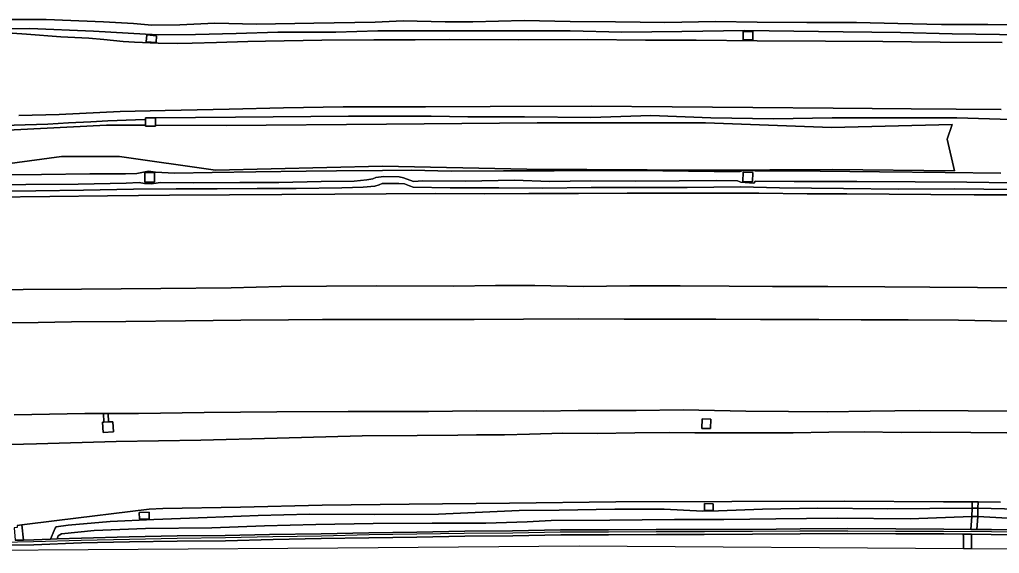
# Model space of a CAD drawing. Extents: x 160203 to 161530, y 379528 to 381797.
# Drawn here: x 160446.6 to 160611, y 379575.5 to 379665 of the extents above; entities that cross this region are included whole.
import ezdxf

# ---------------------------------------------------------------- set-up
doc = ezdxf.new("R2010")
doc.units = 0
for name, color, linetype in [('IMGEO_Berm_gesloten', 7, 'Continuous'), ('IMGEO_Berm_groen', 7, 'Continuous'), ('IMGEO_Geluidsscherm', 7, 'Continuous'), ('IMGEO_Grasland_overig', 7, 'Continuous'), ('IMGEO_Muur', 7, 'Continuous'), ('IMGEO_Rijbaan_autosnelweg', 7, 'Continuous'), ('IMGEO_Rijbaan_autoweg', 7, 'Continuous'), ('IMGEO_Terreindeel_gesloten', 7, 'Continuous'), ('IMGEO_Voetpad_op_trap', 7, 'Continuous')]:
    doc.layers.add(name, color=color, linetype=linetype)

msp = doc.modelspace()

# ---------------------------------------------------------------- linework, layer by layer
at = {"layer": 'IMGEO_Berm_gesloten'}
msp.add_lwpolyline([(160606.46, 379584.09), (160606.44, 379583.07), (160607.42, 379583.05), (160607.45, 379584.09)], close=True, dxfattribs=at)
at = {"layer": 'IMGEO_Berm_groen'}
for points in [[(160615.04, 379662.47), (160603.13, 379662.62), (160594.42, 379662.82), (160584.83, 379662.97), (160576.51, 379663.08), (160568.25, 379663.15), (160557.72, 379663), (160547.66, 379662.9), (160539, 379663.13), (160527.06, 379663.09), (160518.13, 379663.1), (160511.6, 379663.14), (160506.71, 379663.14), (160499.66, 379662.88), (160489.9, 379662.9), (160482.9, 379662.66), (160476.06, 379662.49), (160469.94, 379662.46), (160467.68, 379662.57), (160458.94, 379663.07), (160448.25, 379663.48), (160440.5, 379663.37)], [(160445.29, 379662.7), (160447.73, 379662.56), (160453.47, 379662.12), (160458.15, 379661.87), (160460.71, 379661.66), (160463.95, 379661.34), (160465.83, 379661.2), (160469.83, 379661.07), (160473.11, 379660.97), (160475.51, 379661.02), (160479.61, 379661.16), (160484.89, 379661.33), (160487.84, 379661.38), (160497.3, 379661.53), (160506, 379661.63), (160512.93, 379661.63), (160518.71, 379661.67), (160530.31, 379661.63), (160541.95, 379661.66), (160551.64, 379661.56), (160560.13, 379661.55), (160570.39, 379661.44), (160581.86, 379661.38), (160591.47, 379661.3), (160601.12, 379661.2), (160611.51, 379661.16)], [(160611.33, 379649.9), (160596.2, 379650.04), (160583.11, 379650.15), (160569.62, 379650.23), (160556.13, 379650.35), (160542.5, 379650.47), (160525.57, 379650.45), (160514.69, 379650.35), (160500.86, 379650.35), (160490.87, 379650.2), (160481.72, 379649.99), (160470.97, 379649.76), (160463.46, 379649.6), (160453.2, 379649.08), (160446.44, 379648.93)], [(160616.65, 379648.12), (160603.89, 379648.53), (160594.39, 379648.53), (160582.97, 379648.55), (160573.09, 379648.33), (160562.59, 379648.5), (160552.52, 379648.93), (160542.45, 379648.59), (160531.32, 379648.69), (160521.81, 379648.68), (160515.63, 379648.8), (160501.75, 379648.82), (160482.77, 379648.62), (160469.35, 379648.55), (160469.35, 379647.29), (160481.24, 379647.26), (160508.15, 379647.48), (160533.44, 379647.67), (160561.67, 379647.67), (160582.85, 379646.88), (160603.09, 379647.41), (160602.25, 379644.94), (160603.52, 379639.66), (160582.96, 379639.84), (160561.98, 379639.74), (160531.73, 379639.93), (160507.49, 379640.43), (160479.43, 379639.74), (160463.31, 379642.04), (160453.6, 379642.06), (160440.69, 379640.29)], [(160441.76, 379647.16), (160451.31, 379647.48), (160454.78, 379647.68), (160458.52, 379647.83), (160461.34, 379648.01), (160466.02, 379648.18), (160467.67, 379648.22), (160467.67, 379648.54), (160469.35, 379648.55), (160482.77, 379648.62), (160501.75, 379648.82), (160515.63, 379648.8), (160521.81, 379648.68), (160531.32, 379648.69), (160542.45, 379648.59), (160552.52, 379648.93), (160562.59, 379648.5), (160573.09, 379648.33), (160582.97, 379648.55), (160594.39, 379648.53), (160603.89, 379648.53), (160616.65, 379648.12)], [(160440.69, 379640.29), (160453.6, 379642.06), (160463.31, 379642.04), (160479.43, 379639.74), (160507.49, 379640.43), (160531.73, 379639.93), (160561.98, 379639.74), (160582.96, 379639.84), (160603.52, 379639.66), (160602.25, 379644.94), (160603.09, 379647.41), (160582.85, 379646.88), (160561.67, 379647.67), (160533.44, 379647.67), (160508.15, 379647.48), (160481.24, 379647.26), (160469.35, 379647.29), (160469.35, 379647.11), (160467.66, 379647.1), (160467.66, 379647.29), (160461.15, 379647.31), (160440.04, 379646.24)], [(160443.59, 379638.95), (160450.21, 379639.03), (160458.35, 379639.14), (160464.33, 379639.12), (160466.21, 379639.2), (160467.07, 379639.34), (160468.19, 379639.57), (160469.39, 379639.43), (160472.56, 379639.27), (160478.87, 379639.35), (160486.23, 379639.44), (160494.65, 379639.57), (160499.73, 379639.65), (160507.48, 379639.69), (160512.32, 379639.73), (160519.02, 379639.57), (160527.81, 379639.61), (160536.3, 379639.66), (160545.6, 379639.67), (160554.54, 379639.62), (160563.18, 379639.51), (160567.52, 379639.54), (160568.02, 379639.68), (160570.04, 379639.62), (160580.93, 379639.55), (160590.91, 379639.47), (160601.96, 379639.34), (160611.27, 379639.25)], [(160611.27, 379639.25), (160601.96, 379639.34), (160590.91, 379639.47), (160580.93, 379639.55), (160570.04, 379639.62), (160568.02, 379639.68), (160567.52, 379639.54), (160563.18, 379639.51), (160554.54, 379639.62), (160545.6, 379639.67), (160536.3, 379639.66), (160527.81, 379639.61), (160519.02, 379639.57), (160512.32, 379639.73), (160507.48, 379639.69), (160499.73, 379639.65), (160494.65, 379639.57), (160486.23, 379639.44), (160478.87, 379639.35), (160472.56, 379639.27), (160469.39, 379639.43), (160468.19, 379639.57), (160467.07, 379639.34), (160466.21, 379639.2), (160464.33, 379639.12), (160458.35, 379639.14), (160450.21, 379639.03), (160443.59, 379638.95)], [(160441.64, 379637.22), (160447.58, 379637.33), (160456.36, 379637.42), (160464.42, 379637.55), (160466.65, 379637.65), (160467.53, 379637.53), (160468.62, 379637.48), (160469.45, 379637.54), (160470.14, 379637.69), (160475.81, 379637.61), (160483.53, 379637.69), (160490.06, 379637.7), (160497.16, 379637.83), (160502.71, 379637.91), (160504.86, 379638.1), (160505.83, 379638.27), (160506.36, 379638.54), (160507.7, 379638.67), (160510.26, 379638.61), (160511, 379638.48), (160512.67, 379637.87), (160514.24, 379637.94), (160521.46, 379637.91), (160529.55, 379638.07), (160535.58, 379637.85), (160542.4, 379637.94), (160549.91, 379637.91), (160557.29, 379637.94), (160563.54, 379638.01), (160567.08, 379637.97), (160567.64, 379637.72), (160569.8, 379637.57), (160570.09, 379637.9), (160576.56, 379637.83), (160587.12, 379637.83), (160596.87, 379637.8), (160605.57, 379637.75), (160613.01, 379637.63)], [(160613.01, 379637.63), (160605.57, 379637.75), (160596.87, 379637.8), (160587.12, 379637.83), (160576.56, 379637.83), (160570.09, 379637.9), (160569.8, 379637.57), (160567.64, 379637.72), (160567.08, 379637.97), (160563.54, 379638.01), (160557.29, 379637.94), (160549.91, 379637.91), (160542.4, 379637.94), (160535.58, 379637.85), (160529.55, 379638.07), (160521.46, 379637.91), (160514.24, 379637.94), (160512.67, 379637.87), (160511, 379638.48), (160510.26, 379638.61), (160507.7, 379638.67), (160506.36, 379638.54), (160505.83, 379638.27), (160504.86, 379638.1), (160502.71, 379637.91), (160497.16, 379637.83), (160490.06, 379637.7), (160483.53, 379637.69), (160475.81, 379637.61), (160470.14, 379637.69), (160469.45, 379637.54), (160468.62, 379637.48), (160467.53, 379637.53), (160466.65, 379637.65), (160464.42, 379637.55), (160456.36, 379637.42), (160447.58, 379637.33), (160441.64, 379637.22)], [(160440.61, 379636.21), (160449.28, 379636.3), (160457.28, 379636.41), (160465.65, 379636.55), (160472.81, 379636.61), (160479.74, 379636.6), (160486.45, 379636.66), (160493, 379636.67), (160500.67, 379636.77), (160504.22, 379636.91), (160506.19, 379637.05), (160506.89, 379637.28), (160507.43, 379637.5), (160510.24, 379637.53), (160511.15, 379637.44), (160511.99, 379637.14), (160512.62, 379636.88), (160518.86, 379636.8), (160526.98, 379636.8), (160534.38, 379636.75), (160542.52, 379636.82), (160550.98, 379636.82), (160558.62, 379636.85), (160567.58, 379636.95), (160574.11, 379636.8), (160584.85, 379636.65), (160594.12, 379636.55), (160603.43, 379636.59), (160613.38, 379636.53)], [(160613.38, 379636.53), (160603.43, 379636.59), (160594.12, 379636.55), (160584.85, 379636.65), (160574.11, 379636.8), (160567.58, 379636.95), (160558.62, 379636.85), (160550.98, 379636.82), (160542.52, 379636.82), (160534.38, 379636.75), (160526.98, 379636.8), (160518.86, 379636.8), (160512.62, 379636.88), (160511.99, 379637.14), (160511.15, 379637.44), (160510.24, 379637.53), (160507.43, 379637.5), (160506.89, 379637.28), (160506.19, 379637.05), (160504.22, 379636.91), (160500.67, 379636.77), (160493, 379636.67), (160486.45, 379636.66), (160479.74, 379636.6), (160472.81, 379636.61), (160465.65, 379636.55), (160457.28, 379636.41), (160449.28, 379636.3), (160440.61, 379636.21)], [(160441.64, 379635.19), (160451.62, 379635.32), (160461.33, 379635.44), (160471.69, 379635.54), (160481.77, 379635.61), (160490.56, 379635.68), (160499.45, 379635.73), (160508.1, 379635.77), (160516.41, 379635.81), (160524.57, 379635.79), (160532.03, 379635.81), (160540.35, 379635.85), (160548.53, 379635.88), (160556.18, 379635.89), (160563.91, 379635.9), (160570.65, 379635.88), (160578.79, 379635.8), (160585.42, 379635.77), (160592.52, 379635.73), (160599.55, 379635.69), (160606.82, 379635.62), (160612.98, 379635.58)], [(160618.13, 379620.03), (160607.36, 379620.06), (160599.35, 379620.13), (160591.83, 379620.18), (160582.22, 379620.25), (160572.97, 379620.26), (160565.68, 379620.29), (160557.44, 379620.32), (160548.98, 379620.33), (160541.18, 379620.25), (160533.06, 379620.39), (160526.43, 379620.4), (160519.47, 379620.31), (160506.4, 379620.34), (160498.05, 379620.27), (160490.47, 379620.23), (160482.07, 379620.01), (160470.27, 379619.91), (160456.95, 379619.81), (160447.15, 379619.71), (160436.39, 379619.6)], [(160440.09, 379614.08), (160449.68, 379614.2), (160455.27, 379614.28), (160464.39, 379614.36), (160474.39, 379614.46), (160483.71, 379614.56), (160491.68, 379614.62), (160497.39, 379614.67), (160505.51, 379614.67), (160511.35, 379614.68), (160518.53, 379614.68), (160522.89, 379614.72), (160531.17, 379614.74), (160540.44, 379614.79), (160548.03, 379614.78), (160555.56, 379614.77), (160563.41, 379614.74), (160570.94, 379614.68), (160580.7, 379614.67), (160587.84, 379614.65), (160595.72, 379614.64), (160604.17, 379614.58), (160609.68, 379614.5), (160618.18, 379614.43)], [(160613.99, 379599.3), (160605.81, 379599.37), (160597.64, 379599.41), (160589.36, 379599.33), (160582.14, 379599.22), (160575.64, 379599.24), (160568.47, 379599.3), (160557.93, 379599.52), (160550.06, 379599.45), (160540.34, 379599.44), (160534.42, 379599.32), (160523.24, 379599.36), (160515.2, 379599.27), (160511.65, 379599.25), (160501.71, 379599.29), (160489.73, 379599.21), (160477.55, 379599.11), (160466.51, 379598.91), (160461.41, 379598.92), (160461.45, 379597.53), (160462.22, 379597.56), (160462.3, 379595.84), (160460.57, 379595.77), (160460.49, 379597.48), (160460.67, 379597.49), (160460.63, 379598.92), (160457.52, 379598.92), (160445.62, 379598.69)], [(160436.19, 379593.52), (160449.39, 379593.86), (160462.76, 379594.24), (160476.96, 379594.48), (160489.78, 379594.8), (160504.04, 379595.18), (160513.27, 379595.25), (160520.12, 379595.3), (160523.26, 379595.38), (160527.96, 379595.36), (160532.14, 379595.47), (160537.73, 379595.64), (160543.53, 379595.58), (160549.83, 379595.67), (160555.67, 379595.73), (160559.93, 379595.66), (160565.55, 379595.69), (160569.67, 379595.67), (160576.39, 379595.71), (160582.43, 379595.81), (160588.31, 379595.85), (160594.57, 379595.76), (160599.54, 379595.78), (160606.25, 379595.73), (160612.29, 379595.69)], [(160611.21, 379584.08), (160607.45, 379584.09), (160607.42, 379583.05), (160618.61, 379582.8)], [(160618.61, 379582.8), (160607.42, 379583.05), (160607.39, 379581.67), (160617.44, 379581.12)], [(160617.44, 379581.12), (160607.39, 379581.67), (160607.26, 379579.47), (160609.71, 379579.45), (160617.74, 379579.32)]]:
    msp.add_lwpolyline(points, dxfattribs=at)
for points in [[(160569.66, 379662.98), (160569.65, 379661.58), (160568, 379661.6), (160568.01, 379662.99)], [(160469.46, 379661.16), (160467.82, 379661.29), (160467.91, 379662.44), (160469.56, 379662.3)], [(160381.06, 379642.3), (160392, 379643.37), (160416.68, 379645.3), (160440.04, 379646.24), (160461.15, 379647.31), (160467.66, 379647.29), (160467.67, 379648.22), (160466.02, 379648.18), (160461.34, 379648.01), (160458.52, 379647.83), (160454.78, 379647.68), (160451.31, 379647.48), (160441.76, 379647.16), (160431.3, 379646.57), (160420.81, 379646.11), (160408.48, 379645.64), (160398.95, 379644.86), (160387.95, 379644.11), (160381.05, 379643.72)], [(160469.19, 379639.34), (160469.21, 379637.72), (160467.59, 379637.71), (160467.58, 379639.33)], [(160569.62, 379639.35), (160569.57, 379637.77), (160567.96, 379637.82), (160568, 379639.4)], [(160461.45, 379597.53), (160461.41, 379598.92), (160460.63, 379598.92), (160460.67, 379597.49)], [(160460.67, 379597.49), (160460.49, 379597.48), (160460.57, 379595.77), (160462.3, 379595.84), (160462.22, 379597.56), (160461.45, 379597.53)], [(160562.56, 379596.41), (160561.11, 379596.42), (160561.12, 379598.01), (160562.58, 379597.99)], [(160447.21, 379577.71), (160448.92, 379577.74), (160451.74, 379577.85), (160452.38, 379579.31), (160452.5, 379579.68), (160452.69, 379579.91), (160454.72, 379580.18), (160461.73, 379580.79), (160469.06, 379581.15), (160478.05, 379581.48), (160486.6, 379581.84), (160495.21, 379582.04), (160506.1, 379581.98), (160516.85, 379582.07), (160530.4, 379582.68), (160537.15, 379582.73), (160546.48, 379582.86), (160554.75, 379582.86), (160561.26, 379582.53), (160563.86, 379582.59), (160571.28, 379582.87), (160580.57, 379583.06), (160592.23, 379582.96), (160606.44, 379583.07), (160606.46, 379584.09), (160601.66, 379584.1), (160585.02, 379584.23), (160566.1, 379584.15), (160546.64, 379584.09), (160528.79, 379583.9), (160511.96, 379583.71), (160497.35, 379583.54), (160483.65, 379583.23), (160470.59, 379582.98), (160468.33, 379582.88), (160452.81, 379580.96), (160446.93, 379580.26)], [(160562.97, 379582.66), (160561.52, 379582.67), (160561.53, 379583.82), (160562.98, 379583.8)], [(160452.84, 379577.89), (160453.05, 379578.4), (160453.6, 379578.72), (160459.07, 379579.29), (160467.68, 379579.65), (160478.81, 379579.77), (160487.65, 379580.1), (160496.26, 379580.3), (160505.92, 379580.47), (160515.83, 379580.51), (160524.8, 379580.56), (160531.77, 379580.76), (160535.79, 379581.01), (160545.66, 379581.05), (160556.49, 379581.13), (160564.76, 379581.13), (160573.52, 379581.24), (160583.81, 379581.35), (160596.03, 379581.27), (160606.4, 379581.67), (160606.44, 379583.07), (160592.23, 379582.96), (160580.57, 379583.06), (160571.28, 379582.87), (160563.86, 379582.59), (160561.26, 379582.53), (160554.75, 379582.86), (160546.48, 379582.86), (160537.15, 379582.73), (160530.4, 379582.68), (160516.85, 379582.07), (160506.1, 379581.98), (160495.21, 379582.04), (160486.6, 379581.84), (160478.05, 379581.48), (160469.06, 379581.15), (160461.73, 379580.79), (160454.72, 379580.18), (160452.69, 379579.91), (160452.5, 379579.68), (160452.38, 379579.31), (160451.74, 379577.85)], [(160468.33, 379581.27), (160466.67, 379581.22), (160466.63, 379582.3), (160468.3, 379582.36)], [(160606.4, 379581.67), (160596.03, 379581.27), (160583.81, 379581.35), (160573.52, 379581.24), (160564.76, 379581.13), (160556.49, 379581.13), (160545.66, 379581.05), (160535.79, 379581.01), (160531.77, 379580.76), (160524.8, 379580.56), (160515.83, 379580.51), (160505.92, 379580.47), (160496.26, 379580.3), (160487.65, 379580.1), (160478.81, 379579.77), (160467.68, 379579.65), (160459.07, 379579.29), (160453.6, 379578.72), (160453.05, 379578.4), (160452.84, 379577.89), (160456.96, 379578.03), (160464.97, 379578.24), (160473.02, 379578.39), (160481.07, 379578.45), (160488.48, 379578.62), (160497.17, 379578.75), (160505.2, 379578.92), (160513.25, 379579.05), (160521.29, 379579.19), (160529.28, 379579.26), (160537.34, 379579.4), (160545.39, 379579.43), (160553.43, 379579.48), (160561.49, 379579.47), (160569.52, 379579.5), (160577.57, 379579.6), (160585.6, 379579.64), (160593.64, 379579.57), (160601.69, 379579.52), (160606.26, 379579.48)], [(160447.21, 379577.71), (160446.93, 379580.26), (160446.12, 379580.17), (160446.17, 379579.82), (160445.62, 379579.74), (160445.78, 379577.69)]]:
    msp.add_lwpolyline(points, close=True, dxfattribs=at)
at = {"layer": 'IMGEO_Geluidsscherm'}
for points in [[(160529.33, 379578.86), (160521.2, 379578.82), (160513.24, 379578.68), (160505.21, 379578.56), (160497.21, 379578.38), (160489.04, 379578.26), (160481.1, 379578.05), (160472.99, 379577.99), (160465.02, 379577.81), (160456.91, 379577.65), (160448.87, 379577.4), (160440.82, 379577.24), (160432.84, 379576.97), (160424.8, 379576.77), (160416.79, 379576.48), (160408.81, 379576.21), (160400.74, 379576.03), (160392.66, 379575.69), (160384.7, 379575.47)], [(160708.45, 379577.7), (160706.18, 379577.74), (160698.06, 379578.02), (160690.21, 379578.32), (160682.03, 379578.33), (160674.02, 379578.55), (160665.97, 379578.69), (160657.95, 379578.69), (160649.94, 379578.64), (160641.78, 379578.79), (160633.84, 379578.82), (160625.76, 379578.91), (160617.72, 379578.94), (160609.73, 379579.07), (160601.64, 379579.13), (160593.59, 379579.12), (160585.6, 379579.22), (160577.55, 379579.18), (160569.59, 379579.15), (160561.51, 379579.08), (160553.42, 379579.07), (160545.43, 379579.04), (160537.32, 379579), (160529.33, 379578.86)]]:
    msp.add_lwpolyline(points, dxfattribs=at)
at = {"layer": 'IMGEO_Grasland_overig'}
for points in [[(160618.88, 379664.13), (160609.11, 379664.19), (160601.34, 379664.18), (160594, 379664.33), (160587.04, 379664.49), (160578.73, 379664.5), (160570.38, 379664.55), (160563.39, 379664.67), (160554.85, 379664.49), (160546.57, 379664.61), (160538.97, 379664.68), (160531.23, 379664.83), (160522.64, 379664.6), (160518.01, 379664.64), (160510.95, 379664.79), (160506.24, 379664.59), (160495.96, 379664.39), (160486.31, 379664.23), (160479.3, 379664.41), (160473.46, 379664.11), (160468.73, 379664.08), (160465.67, 379664.36), (160460.65, 379664.62), (160451.01, 379664.99), (160443.52, 379665)], [(160443.52, 379665), (160451.01, 379664.99), (160460.65, 379664.62), (160465.67, 379664.36), (160468.73, 379664.08), (160473.46, 379664.11), (160479.3, 379664.41), (160486.31, 379664.23), (160495.96, 379664.39), (160506.24, 379664.59), (160510.95, 379664.79), (160518.01, 379664.64), (160522.64, 379664.6), (160531.23, 379664.83), (160538.97, 379664.68), (160546.57, 379664.61), (160554.85, 379664.49), (160563.39, 379664.67), (160570.38, 379664.55), (160578.73, 379664.5), (160587.04, 379664.49), (160594, 379664.33), (160601.34, 379664.18), (160609.11, 379664.19), (160618.88, 379664.13)], [(160440.5, 379663.37), (160448.25, 379663.48), (160458.94, 379663.07), (160467.68, 379662.57), (160469.94, 379662.46), (160476.06, 379662.49), (160482.9, 379662.66), (160489.9, 379662.9), (160499.66, 379662.88), (160506.71, 379663.14), (160511.6, 379663.14), (160518.13, 379663.1), (160527.06, 379663.09), (160539, 379663.13), (160547.66, 379662.9), (160557.72, 379663), (160568.25, 379663.15), (160576.51, 379663.08), (160584.83, 379662.97), (160594.42, 379662.82), (160603.13, 379662.62), (160615.04, 379662.47)], [(160432.86, 379575.95), (160500, 379576.42), (160540.49, 379576.71), (160605.01, 379576.28), (160605.02, 379578.31), (160604.96, 379578.68), (160601.69, 379578.72), (160593.63, 379578.74), (160585.59, 379578.83), (160577.57, 379578.76), (160569.57, 379578.69), (160561.45, 379578.66), (160553.45, 379578.64), (160545.4, 379578.6), (160537.41, 379578.58), (160529.33, 379578.41), (160521.3, 379578.35), (160513.23, 379578.21), (160505.2, 379578.1), (160497.19, 379577.94), (160489.11, 379577.81), (160481.11, 379577.6), (160473.03, 379577.54), (160465, 379577.39), (160456.93, 379577.22), (160448.96, 379576.91), (160440.89, 379576.77)], [(160617.75, 379578.51), (160609.67, 379578.64), (160606.33, 379578.67), (160606.35, 379578.34), (160606.33, 379576.27), (160635.31, 379576.07)]]:
    msp.add_lwpolyline(points, dxfattribs=at)
at = {"layer": 'IMGEO_Muur'}
for points in [[(160440.89, 379576.77), (160448.96, 379576.91), (160456.93, 379577.22), (160465, 379577.39), (160473.03, 379577.54), (160481.11, 379577.6), (160489.11, 379577.81), (160497.19, 379577.94), (160505.2, 379578.1), (160513.23, 379578.21), (160521.3, 379578.35), (160529.33, 379578.41), (160537.41, 379578.58), (160545.4, 379578.6), (160553.45, 379578.64), (160561.45, 379578.66), (160569.57, 379578.69), (160577.57, 379578.76), (160585.59, 379578.83), (160593.63, 379578.74), (160601.69, 379578.72), (160604.96, 379578.68), (160606.33, 379578.67), (160609.67, 379578.64), (160617.75, 379578.51)], [(160617.74, 379579.32), (160609.71, 379579.45), (160607.26, 379579.47), (160606.26, 379579.48), (160601.69, 379579.52), (160593.64, 379579.57), (160585.6, 379579.64), (160577.57, 379579.6), (160569.52, 379579.5), (160561.49, 379579.47), (160553.43, 379579.48), (160545.39, 379579.43), (160537.34, 379579.4), (160529.28, 379579.26), (160521.29, 379579.19), (160513.25, 379579.05), (160505.2, 379578.92), (160497.17, 379578.75), (160488.48, 379578.62), (160481.07, 379578.45), (160473.02, 379578.39), (160464.97, 379578.24), (160456.96, 379578.03), (160452.84, 379577.89), (160451.74, 379577.85), (160448.92, 379577.74), (160447.21, 379577.71), (160445.78, 379577.69)]]:
    msp.add_lwpolyline(points, dxfattribs=at)
at = {"layer": 'IMGEO_Rijbaan_autosnelweg'}
for points in [[(160612.98, 379635.58), (160606.82, 379635.62), (160599.55, 379635.69), (160592.52, 379635.73), (160585.42, 379635.77), (160578.79, 379635.8), (160570.65, 379635.88), (160563.91, 379635.9), (160556.18, 379635.89), (160548.53, 379635.88), (160540.35, 379635.85), (160532.03, 379635.81), (160524.57, 379635.79), (160516.41, 379635.81), (160508.1, 379635.77), (160499.45, 379635.73), (160490.56, 379635.68), (160481.77, 379635.61), (160471.69, 379635.54), (160461.33, 379635.44), (160451.62, 379635.32), (160441.64, 379635.19)], [(160436.39, 379619.6), (160447.15, 379619.71), (160456.95, 379619.81), (160470.27, 379619.91), (160482.07, 379620.01), (160490.47, 379620.23), (160498.05, 379620.27), (160506.4, 379620.34), (160519.47, 379620.31), (160526.43, 379620.4), (160533.06, 379620.39), (160541.18, 379620.25), (160548.98, 379620.33), (160557.44, 379620.32), (160565.68, 379620.29), (160572.97, 379620.26), (160582.22, 379620.25), (160591.83, 379620.18), (160599.35, 379620.13), (160607.36, 379620.06), (160618.13, 379620.03)], [(160618.18, 379614.43), (160609.68, 379614.5), (160604.17, 379614.58), (160595.72, 379614.64), (160587.84, 379614.65), (160580.7, 379614.67), (160570.94, 379614.68), (160563.41, 379614.74), (160555.56, 379614.77), (160548.03, 379614.78), (160540.44, 379614.79), (160531.17, 379614.74), (160522.89, 379614.72), (160518.53, 379614.68), (160511.35, 379614.68), (160505.51, 379614.67), (160497.39, 379614.67), (160491.68, 379614.62), (160483.71, 379614.56), (160474.39, 379614.46), (160464.39, 379614.36), (160455.27, 379614.28), (160449.68, 379614.2), (160440.09, 379614.08)], [(160445.62, 379598.69), (160457.52, 379598.92), (160460.63, 379598.92), (160461.41, 379598.92), (160466.51, 379598.91), (160477.55, 379599.11), (160489.73, 379599.21), (160501.71, 379599.29), (160511.65, 379599.25), (160515.2, 379599.27), (160523.24, 379599.36), (160534.42, 379599.32), (160540.34, 379599.44), (160550.06, 379599.45), (160557.93, 379599.52), (160568.47, 379599.3), (160575.64, 379599.24), (160582.14, 379599.22), (160589.36, 379599.33), (160597.64, 379599.41), (160605.81, 379599.37), (160613.99, 379599.3)]]:
    msp.add_lwpolyline(points, dxfattribs=at)
at = {"layer": 'IMGEO_Rijbaan_autoweg'}
for points in [[(160611.51, 379661.16), (160601.12, 379661.2), (160591.47, 379661.3), (160581.86, 379661.38), (160570.39, 379661.44), (160560.13, 379661.55), (160551.64, 379661.56), (160541.95, 379661.66), (160530.31, 379661.63), (160518.71, 379661.67), (160512.93, 379661.63), (160506, 379661.63), (160497.3, 379661.53), (160487.84, 379661.38), (160484.89, 379661.33), (160479.61, 379661.16), (160475.51, 379661.02), (160473.11, 379660.97), (160469.83, 379661.07), (160465.83, 379661.2), (160463.95, 379661.34), (160460.71, 379661.66), (160458.15, 379661.87), (160453.47, 379662.12), (160447.73, 379662.56), (160445.29, 379662.7)], [(160446.44, 379648.93), (160453.2, 379649.08), (160463.46, 379649.6), (160470.97, 379649.76), (160481.72, 379649.99), (160490.87, 379650.2), (160500.86, 379650.35), (160514.69, 379650.35), (160525.57, 379650.45), (160542.5, 379650.47), (160556.13, 379650.35), (160569.62, 379650.23), (160583.11, 379650.15), (160596.2, 379650.04), (160611.33, 379649.9)], [(160612.29, 379595.69), (160606.25, 379595.73), (160599.54, 379595.78), (160594.57, 379595.76), (160588.31, 379595.85), (160582.43, 379595.81), (160576.39, 379595.71), (160569.67, 379595.67), (160565.55, 379595.69), (160559.93, 379595.66), (160555.67, 379595.73), (160549.83, 379595.67), (160543.53, 379595.58), (160537.73, 379595.64), (160532.14, 379595.47), (160527.96, 379595.36), (160523.26, 379595.38), (160520.12, 379595.3), (160513.27, 379595.25), (160504.04, 379595.18), (160489.78, 379594.8), (160476.96, 379594.48), (160462.76, 379594.24), (160449.39, 379593.86), (160436.19, 379593.52)], [(160446.12, 379580.17), (160446.93, 379580.26), (160452.81, 379580.96), (160468.33, 379582.88), (160470.59, 379582.98), (160483.65, 379583.23), (160497.35, 379583.54), (160511.96, 379583.71), (160528.79, 379583.9), (160546.64, 379584.09), (160566.1, 379584.15), (160585.02, 379584.23), (160601.66, 379584.1), (160606.46, 379584.09), (160607.45, 379584.09), (160611.21, 379584.08)]]:
    msp.add_lwpolyline(points, dxfattribs=at)
at = {"layer": 'IMGEO_Terreindeel_gesloten'}
for points in [[(160569.66, 379662.98), (160568.01, 379662.99), (160568, 379661.6), (160569.65, 379661.58)], [(160469.46, 379661.16), (160469.56, 379662.3), (160467.91, 379662.44), (160467.82, 379661.29)], [(160469.35, 379647.29), (160469.35, 379648.55), (160467.67, 379648.54), (160467.67, 379648.22), (160467.66, 379647.29), (160467.66, 379647.1), (160469.35, 379647.11)], [(160469.19, 379639.34), (160467.58, 379639.33), (160467.59, 379637.71), (160469.21, 379637.72)], [(160569.62, 379639.35), (160568, 379639.4), (160567.96, 379637.82), (160569.57, 379637.77)], [(160562.56, 379596.41), (160562.58, 379597.99), (160561.12, 379598.01), (160561.11, 379596.42)], [(160562.97, 379582.66), (160562.98, 379583.8), (160561.53, 379583.82), (160561.52, 379582.67)], [(160468.33, 379581.27), (160468.3, 379582.36), (160466.63, 379582.3), (160466.67, 379581.22)], [(160606.26, 379579.48), (160607.26, 379579.47), (160607.39, 379581.67), (160606.4, 379581.67)]]:
    msp.add_lwpolyline(points, close=True, dxfattribs=at)
at = {"layer": 'IMGEO_Voetpad_op_trap'}
for points in [[(160607.39, 379581.67), (160607.42, 379583.05), (160606.44, 379583.07), (160606.4, 379581.67)], [(160606.33, 379576.27), (160606.35, 379578.34), (160606.33, 379578.67), (160604.96, 379578.68), (160605.02, 379578.31), (160605.01, 379576.28)]]:
    msp.add_lwpolyline(points, close=True, dxfattribs=at)

doc.saveas('drawing.dxf')
